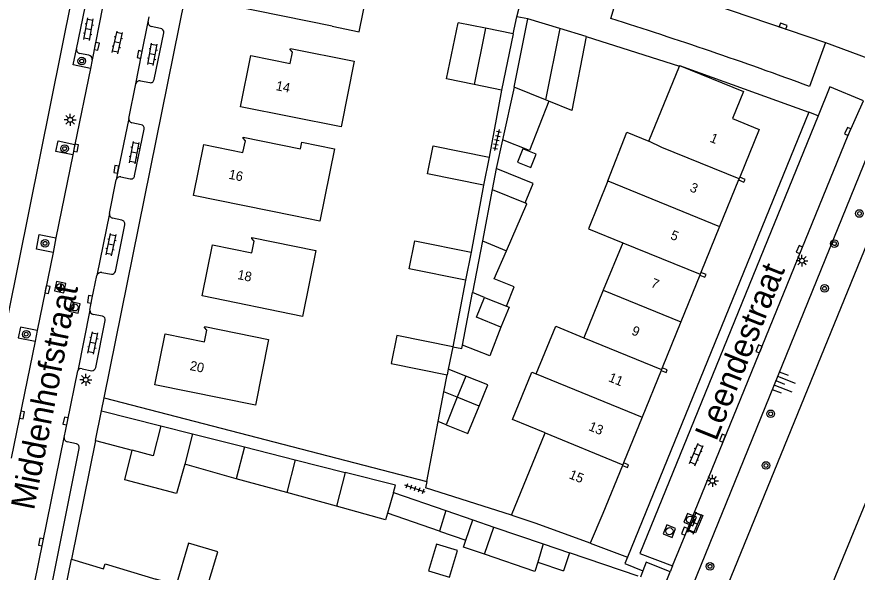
# Model space of a CAD drawing. Extents: x 128000 to 131008, y 398996 to 402500.
# Drawn here: x 128054.6 to 128142.9, y 400091.1 to 400149.5 of the extents above; entities that cross this region are included whole.
import ezdxf

# ---------------------------------------------------------------- set-up
doc = ezdxf.new("R2010")
doc.units = 0
for name, color, linetype in [('gg-afsc-erfafscheiding', 7, 'Continuous'), ('gg-afsc-hekwerk', 7, 'Continuous'), ('gg-afsc-muur', 7, 'Continuous'), ('gg-anno-huisnummerreeks BGT', 7, 'Continuous'), ('gg-anno-openbare ruimte label', 7, 'Continuous'), ('gg-bbg-bijgebouw', 7, 'Continuous'), ('gg-bbg-gedigitaliseerde bebouwing', 7, 'Continuous'), ('gg-bbg-gedigitaliseerde bijgebouw', 7, 'Continuous'), ('gg-bbg-hoofdgebouw', 7, 'Continuous'), ('gg-bbg-luifel en loopbrug', 7, 'Continuous'), ('gg-bbg-tussenscheiding', 7, 'Continuous'), ('gg-knt-BGT kruinlijn', 7, 'Continuous'), ('gg-knt-verharding', 7, 'Continuous'), ('gg-knt-verharding nz', 7, 'Continuous'), ('gg-kntw-beschoeiing', 7, 'Continuous'), ('gt-grn-weggrens', 7, 'Continuous'), ('gt-symb-boom', 7, 'Continuous'), ('gt-symb-klinker verharding', 7, 'Continuous'), ('gt-symb-kolk', 7, 'Continuous'), ('gt-symb-lichtmast', 7, 'Continuous'), ('gt-symb-rioolschacht', 7, 'Continuous'), ('gt-symb-talud symbool', 7, 'Continuous'), ('gt-symb-tegel verharding', 7, 'Continuous')]:
    doc.layers.add(name, color=color, linetype=linetype)

# ---------------------------------------------------------------- blocks, each defined once
blk = doc.blocks.new('gt0-KOLK')
at = {"layer": 'gt-symb-kolk'}
blk.add_lwpolyline([(0, 0), (0.375, 0), (0.375, 0.4), (-0.375, 0.4), (-0.375, 0), (0, 0)], dxfattribs=at)
blk = doc.blocks.new('gt0-BOOM')
at = {"layer": 'gt-symb-boom'}
for radius in [0.4, 0.2]:
    blk.add_circle((0, 0), radius, dxfattribs=at)
blk = doc.blocks.new('gt0-LMAST')
at = {"layer": 'gt-symb-lichtmast'}
for p, q in [((-0.182, 0.173), (-0.447, 0.438)), ((-0.005, 0.246), (-0.005, 0.621)), ((0.172, 0.173), (0.437, 0.438)), ((-0.255, -0.004), (-0.63, -0.004)), ((-0.182, -0.181), (-0.447, -0.446)), ((-0.005, -0.254), (-0.005, -0.629)), ((0.437, -0.446), (0.172, -0.181)), ((0.245, -0.004), (0.62, -0.004))]:
    blk.add_line(p, q, dxfattribs=at)
blk.add_circle((-0.005, -0.004), 0.25, dxfattribs=at)
blk = doc.blocks.new('gt0-RS')
at = {"layer": 'gt-symb-rioolschacht'}
blk.add_lwpolyline([(-0.5, -0.5), (0.5, -0.5), (0.5, 0.5), (-0.5, 0.5)], close=True, dxfattribs=at)
blk.add_circle((0, 0), 0.375, dxfattribs=at)
blk = doc.blocks.new('gt0-KL1')
at = {"layer": 'gt-symb-klinker verharding'}
for p, q in [((-1.15, 0.3), (1.15, 0.3)), ((-1, -0.3), (-1, 0.3)), ((-0.5, 0.3), (-0.5, 0.45)), ((0, -0.3), (0, 0.3)), ((0.5, 0.3), (0.5, 0.45)), ((1, -0.3), (1, 0.3)), ((-1.15, -0.3), (1.15, -0.3)), ((-0.5, -0.45), (-0.5, -0.3)), ((0.5, -0.45), (0.5, -0.3))]:
    blk.add_line(p, q, dxfattribs=at)
blk = doc.blocks.new('gt0-TALUD_1')
at = {"layer": 'gt-symb-talud symbool'}
for p, q in [((-1, -1), (-1, 0)), ((-0.5, -2), (-0.5, 0)), ((0.5, -2), (0.5, 0)), ((1, -1), (1, 0)), ((0, -1), (0, 0))]:
    blk.add_line(p, q, dxfattribs=at)
blk = doc.blocks.new('gt0-TEG1')
at = {"layer": 'gt-symb-tegel verharding'}
for p, q in [((-1.125, 0), (1.125, 0)), ((-0.9, -0.25), (-0.9, 0.25)), ((-0.45, -0.25), (-0.45, 0.25)), ((0, -0.25), (0, 0.25)), ((0.45, -0.25), (0.45, 0.25)), ((0.9, -0.25), (0.9, 0.25))]:
    blk.add_line(p, q, dxfattribs=at)

msp = doc.modelspace()

# ---------------------------------------------------------------- linework, layer by layer
at = {"layer": 'gg-afsc-erfafscheiding'}
for p, q in [((128106.747, 400147.703), (128107.136, 400149.493)), ((128105.546, 400141.794), (128104.254, 400134.739)), ((128105.656, 400136.554), (128104.991, 400133.539)), ((128103.654, 400131.801), (128102.333, 400124.771)), ((128101.74, 400121.833), (128100.411, 400114.809)), ((128097.697, 400100.672), (128098.886, 400106.954)), ((128114.847, 400094.178), (128118.759, 400092.704)), ((128119.888, 400090.698), (128112.673, 400093.167))]:
    msp.add_line(p, q, dxfattribs=at)
msp.add_lwpolyline([(128100.411, 400114.809), (128101.374, 400114.627), (128101.444, 400114.995)], dxfattribs=at)
at = {"layer": 'gg-afsc-hekwerk'}
for p, q in [((128063.807, 400109.468), (128097.697, 400100.672)), ((128097.697, 400100.672), (128097.565, 400099.985))]:
    msp.add_line(p, q, dxfattribs=at)
at = {"layer": 'gg-afsc-muur'}
for p, q in [((128114.43, 400147.444), (128124.218, 400144.304)), ((128062.897, 400104.961), (128060.368, 400092.502)), ((128106.583, 400097.106), (128097.565, 400099.985))]:
    msp.add_line(p, q, dxfattribs=at)
for points in [[(128130.435, 400132.348), (128130.982, 400132.122), (128131.11, 400132.4), (128130.559, 400132.653)], [(128126.368, 400122.342), (128126.903, 400122.12), (128127.019, 400122.406), (128126.482, 400122.624)], [(128122.302, 400112.34), (128122.827, 400112.123), (128122.944, 400112.406), (128122.415, 400112.618)], [(128118.242, 400102.352), (128118.751, 400102.126), (128118.869, 400102.41), (128118.358, 400102.637)]]:
    msp.add_lwpolyline(points, dxfattribs=at)
at = {"layer": 'gg-bbg-bijgebouw'}
for p, q in [((128106.876, 400142.089), (128108.297, 400149.276)), ((128111.647, 400148.275), (128108.297, 400149.276)), ((128103.855, 400148.293), (128100.985, 400148.878)), ((128106.747, 400147.703), (128103.855, 400148.293)), ((128114.43, 400147.444), (128111.647, 400148.275)), ((128110.166, 400140.772), (128106.876, 400142.089)), ((128110.504, 400140.637), (128110.166, 400140.772)), ((128062.897, 400104.961), (128063.528, 400108.091)), ((128104.723, 400095.868), (128109.918, 400094.103)), ((128109.918, 400094.103), (128112.673, 400093.167)), ((128112.673, 400093.167), (128112.053, 400091.262))]:
    msp.add_line(p, q, dxfattribs=at)
msp.add_lwpolyline([(128114.43, 400147.444), (128112.937, 400139.663), (128110.504, 400140.637)], dxfattribs=at)
at = {"layer": 'gg-bbg-gedigitaliseerde bebouwing'}
for p, q in [((128116.708, 400132.243), (128118.703, 400137.358)), ((128118.27, 400125.752), (128116.229, 400120.755)), ((128116.229, 400120.755), (128114.188, 400115.758)), ((128106.583, 400097.106), (128110.106, 400105.762)), ((128063.898, 400091.997), (128069.231, 400090.408))]:
    msp.add_line(p, q, dxfattribs=at)
for points in [[(128088.004, 400135.638), (128086.453, 400128.013), (128083.73, 400128.565)], [(128116.708, 400132.243), (128114.66, 400127.226), (128118.27, 400125.752)], [(128109.184, 400111.968), (128111.225, 400116.968), (128114.188, 400115.758)], [(128110.106, 400105.762), (128106.681, 400107.161), (128108.721, 400112.157), (128109.184, 400111.968)], [(128074.426, 400088.86), (128075.74, 400093.268), (128072.673, 400094.182), (128071.359, 400089.774), (128069.231, 400090.408)]]:
    msp.add_lwpolyline(points, dxfattribs=at)
at = {"layer": 'gg-bbg-gedigitaliseerde bijgebouw'}
for p, q in [((128106.747, 400147.703), (128105.546, 400141.794)), ((128105.546, 400141.794), (128102.656, 400142.379)), ((128104.254, 400134.739), (128103.654, 400131.801)), ((128104.991, 400133.539), (128104.569, 400131.343)), ((128104.569, 400131.343), (128103.53, 400125.938)), ((128103.53, 400125.938), (128102.491, 400120.531)), ((128102.333, 400124.771), (128101.74, 400121.833)), ((128103.766, 400120.01), (128102.491, 400120.531)), ((128100.411, 400114.809), (128099.938, 400112.469)), ((128099.938, 400112.469), (128099.817, 400111.869)), ((128101.801, 400111.742), (128100.897, 400109.519)), ((128100.897, 400109.519), (128099.722, 400106.628)), ((128063.528, 400108.091), (128069.768, 400106.511)), ((128062.897, 400104.961), (128066.758, 400103.939)), ((128073.095, 400105.669), (128072.286, 400102.475)), ((128073.095, 400105.669), (128078.531, 400104.293)), ((128078.531, 400104.293), (128083.861, 400102.943)), ((128077.684, 400100.946), (128072.286, 400102.475)), ((128083.861, 400102.943), (128089.114, 400101.613)), ((128082.987, 400099.488), (128077.684, 400100.946)), ((128088.213, 400098.054), (128082.987, 400099.488)), ((128094.187, 400099.496), (128099.694, 400097.6)), ((128099.036, 400095.435), (128093.557, 400097.321)), ((128099.694, 400097.6), (128102.536, 400096.621)), ((128102.536, 400096.621), (128104.723, 400095.868)), ((128099.036, 400095.435), (128101.8, 400094.483)), ((128109.339, 400092.195), (128112.053, 400091.262))]:
    msp.add_line(p, q, dxfattribs=at)
for points in [[(128102.656, 400142.379), (128099.765, 400142.965), (128100.985, 400148.878)], [(128103.654, 400131.801), (128097.77, 400133.003), (128098.367, 400135.938), (128104.254, 400134.739)], [(128109.163, 400135.063), (128107.766, 400135.608), (128107.221, 400134.211), (128108.618, 400133.666), (128109.163, 400135.063)], [(128108.019, 400129.935), (128108.848, 400131.964), (128104.991, 400133.539)], [(128106.059, 400124.906), (128108.213, 400129.856), (128108.019, 400129.935)], [(128101.74, 400121.833), (128095.853, 400123.024), (128096.448, 400125.967), (128102.333, 400124.771)], [(128106.048, 400119.082), (128106.874, 400121.107), (128104.779, 400121.963), (128106.059, 400124.906)], [(128105.477, 400116.882), (128102.917, 400117.922), (128103.766, 400120.01)], [(128106.048, 400119.082), (128106.325, 400118.969), (128105.477, 400116.882)], [(128100.411, 400114.809), (128094.531, 400115.999), (128093.937, 400113.057), (128099.817, 400111.869)], [(128103.181, 400108.588), (128104.085, 400110.813), (128101.801, 400111.742)], [(128099.722, 400106.628), (128102.007, 400105.699), (128103.181, 400108.588)], [(128069.768, 400106.511), (128068.969, 400103.353), (128066.758, 400103.939)], [(128094.187, 400099.496), (128094.412, 400100.272), (128089.114, 400101.613)], [(128093.557, 400097.321), (128093.359, 400096.641), (128088.213, 400098.054)], [(128103.742, 400093.016), (128101.554, 400093.77), (128101.8, 400094.483)], [(128098.696, 400094.071), (128097.858, 400091.256), (128100.065, 400090.599), (128100.903, 400093.414), (128098.696, 400094.071)], [(128109.339, 400092.195), (128109.035, 400091.195), (128103.742, 400093.016)]]:
    msp.add_lwpolyline(points, dxfattribs=at)
at = {"layer": 'gg-bbg-hoofdgebouw'}
for p, q in [((128121.01, 400136.414), (128124.218, 400144.304)), ((128124.218, 400144.304), (128124.246, 400144.373)), ((128132.59, 400137.649), (128130.559, 400132.653)), ((128118.703, 400137.358), (128121.01, 400136.414)), ((128130.435, 400132.348), (128128.445, 400127.453)), ((128130.478, 400132.453), (128130.435, 400132.348)), ((128130.559, 400132.653), (128130.478, 400132.453)), ((128128.445, 400127.453), (128126.482, 400122.624)), ((128126.482, 400122.624), (128126.405, 400122.433)), ((128126.368, 400122.342), (128124.372, 400117.432)), ((128126.405, 400122.433), (128126.368, 400122.342)), ((128124.372, 400117.432), (128122.415, 400112.618)), ((128122.302, 400112.34), (128120.306, 400107.43)), ((128122.339, 400112.431), (128122.302, 400112.34)), ((128122.415, 400112.618), (128122.339, 400112.431)), ((128120.306, 400107.43), (128118.358, 400102.637)), ((128118.242, 400102.352), (128116.193, 400097.311)), ((128118.273, 400102.429), (128118.242, 400102.352)), ((128118.358, 400102.637), (128118.273, 400102.429)), ((128116.193, 400097.311), (128114.847, 400094.178)), ((128059.353, 400087.504), (128060.368, 400092.502))]:
    msp.add_line(p, q, dxfattribs=at)
for points in [[(128087.763, 400148.498), (128090.583, 400147.925), (128092.583, 400157.774), (128086.693, 400158.97), (128086.106, 400156.043)], [(128087.763, 400148.498), (128077.206, 400150.642), (128078.298, 400156.018), (128082.421, 400155.177), (128082.68, 400156.4), (128082.43, 400156.677), (128082.449, 400156.776), (128086.106, 400156.043)], [(128078.136, 400140.05), (128079.213, 400145.417), (128083.339, 400144.589), (128083.595, 400145.799), (128083.345, 400146.076), (128083.364, 400146.175), (128090.067, 400144.832), (128088.685, 400137.932), (128078.136, 400140.05)], [(128124.246, 400144.373), (128130.96, 400141.639), (128129.795, 400138.793), (128132.59, 400137.649)], [(128083.73, 400128.565), (128073.174, 400130.706), (128074.263, 400136.073), (128078.387, 400135.236), (128078.645, 400136.455), (128078.395, 400136.732), (128078.414, 400136.831), (128084.42, 400135.628)], [(128084.42, 400135.628), (128084.568, 400136.337), (128088.004, 400135.638)], [(128074.088, 400120.165), (128075.181, 400125.535), (128079.304, 400124.696), (128079.563, 400125.917), (128079.313, 400126.194), (128079.332, 400126.293), (128086.035, 400124.95), (128084.646, 400118.017), (128074.088, 400120.165)], [(128069.134, 400110.805), (128070.214, 400116.177), (128074.34, 400115.348), (128074.596, 400116.559), (128074.346, 400116.836), (128074.365, 400116.935), (128081.068, 400115.592), (128079.685, 400108.685), (128069.134, 400110.805)], [(128114.847, 400094.178), (128109.19, 400096.254), (128106.85, 400097.02), (128106.583, 400097.106)], [(128060.368, 400092.502), (128063.745, 400091.484), (128063.898, 400091.997)]]:
    msp.add_lwpolyline(points, dxfattribs=at)
at = {"layer": 'gg-bbg-luifel en loopbrug'}
for p, q in [((128106.876, 400142.089), (128105.656, 400136.554)), ((128101.444, 400114.995), (128102.491, 400120.531)), ((128101.801, 400111.742), (128099.938, 400112.469)), ((128099.477, 400110.073), (128099.817, 400111.869)), ((128098.886, 400106.954), (128099.477, 400110.073)), ((128100.897, 400109.519), (128099.477, 400110.073)), ((128099.722, 400106.628), (128098.886, 400106.954)), ((128069.768, 400106.511), (128073.095, 400105.669))]:
    msp.add_line(p, q, dxfattribs=at)
for points in [[(128110.504, 400140.637), (128108.481, 400135.452), (128105.656, 400136.554)], [(128105.477, 400116.882), (128104.306, 400113.879), (128101.444, 400114.995)], [(128072.286, 400102.475), (128071.407, 400099.389), (128065.976, 400100.851), (128066.758, 400103.939)]]:
    msp.add_lwpolyline(points, dxfattribs=at)
at = {"layer": 'gg-bbg-tussenscheiding'}
for p, q in [((128103.855, 400148.293), (128102.656, 400142.379)), ((128111.647, 400148.275), (128110.166, 400140.772)), ((128116.708, 400132.243), (128128.445, 400127.453)), ((128104.569, 400131.343), (128108.019, 400129.935)), ((128103.53, 400125.938), (128106.059, 400124.906)), ((128118.27, 400125.752), (128126.405, 400122.433)), ((128103.766, 400120.01), (128106.048, 400119.082)), ((128116.229, 400120.755), (128124.372, 400117.432)), ((128114.188, 400115.758), (128122.339, 400112.431)), ((128109.184, 400111.968), (128120.306, 400107.43)), ((128103.181, 400108.588), (128100.897, 400109.519)), ((128110.106, 400105.762), (128118.273, 400102.429)), ((128078.531, 400104.293), (128077.684, 400100.946)), ((128083.861, 400102.943), (128082.987, 400099.488)), ((128089.114, 400101.613), (128088.213, 400098.054)), ((128094.187, 400099.496), (128093.557, 400097.321)), ((128099.694, 400097.6), (128099.036, 400095.435)), ((128101.8, 400094.483), (128102.536, 400096.621)), ((128103.742, 400093.016), (128104.723, 400095.868)), ((128109.918, 400094.103), (128109.339, 400092.195))]:
    msp.add_line(p, q, dxfattribs=at)
msp.add_lwpolyline([(128130.478, 400132.453), (128122.36, 400135.763), (128121.01, 400136.414)], dxfattribs=at)
at = {"layer": 'gg-knt-BGT kruinlijn'}
msp.add_lwpolyline([(128146.703, 400141.667), (128117.014, 400068.564), (128119.388, 400061.88), (128126.773, 400058.61), (128129.256, 400059.954)], dxfattribs=at)
at = {"layer": 'gg-knt-verharding'}
for p, q in [((128052.45, 400111.854), (128063.33, 400165.817)), ((128063.807, 400109.468), (128074.28, 400161.189)), ((128107.136, 400149.493), (128108.778, 400155.64)), ((128117.023, 400149.304), (128118.406, 400154.002)), ((128060.903, 400146.103), (128061.808, 400150.518)), ((128068.446, 400148.96), (128068.55, 400149.505)), ((128108.297, 400149.276), (128107.136, 400149.493)), ((128069.716, 400148.277), (128068.744, 400148.482)), ((128069.045, 400142.906), (128070.078, 400147.815)), ((128139.566, 400146.794), (128137.868, 400142.186)), ((128139.566, 400146.794), (128146.579, 400144.203)), ((128062.198, 400145.464), (128061.222, 400145.643)), ((128062.552, 400144.965), (128062.367, 400144.065)), ((128062.367, 400144.065), (128060.722, 400136.095)), ((128124.246, 400144.373), (128137.8, 400139.474)), ((128066.392, 400138.8), (128067.152, 400142.46)), ((128067.608, 400142.763), (128068.611, 400142.583)), ((128137.8, 400139.474), (128118.759, 400092.704)), ((128067.694, 400138.155), (128066.719, 400138.364)), ((128067.007, 400132.784), (128068.015, 400137.706)), ((128060.722, 400136.095), (128060.504, 400135.007)), ((128060.504, 400135.007), (128058.748, 400126.276)), ((128064.382, 400128.811), (128065.087, 400132.379)), ((128065.562, 400132.674), (128066.549, 400132.47)), ((128065.662, 400128.115), (128064.701, 400128.349)), ((128064.992, 400122.743), (128065.971, 400127.651)), ((128058.748, 400126.276), (128058.439, 400124.739)), ((128058.439, 400124.739), (128056.779, 400116.527)), ((128063.55, 400122.62), (128064.57, 400122.433)), ((128063.629, 400118.027), (128062.646, 400118.211)), ((128062.925, 400112.636), (128063.907, 400117.567)), ((128056.779, 400116.527), (128056.549, 400115.394)), ((128056.549, 400115.394), (128054.057, 400103.114)), ((128061.51, 400112.51), (128062.502, 400112.303)), ((128063.528, 400108.091), (128063.807, 400109.468)), ((128056.649, 400081.542), (128061.18, 400104.125)), ((128060.917, 400104.635), (128059.922, 400104.845)), ((128125.059, 400095.605), (128125.805, 400097.455)), ((128123.498, 400091.786), (128125.059, 400095.605)), ((128123.498, 400091.786), (128123.239, 400091.158)), ((128111.843, 400063.098), (128123.239, 400091.158)), ((128120.382, 400091.26), (128120.117, 400090.614))]:
    msp.add_line(p, q, dxfattribs=at)
for points in [[(128062.367, 400144.065), (128060.568, 400144.436), (128060.903, 400146.103)], [(128143.551, 400140.664), (128140.02, 400142.125), (128138.778, 400139.076)], [(128125.805, 400097.455), (128141.943, 400137.065), (128143.551, 400140.664)], [(128138.778, 400139.076), (128120.047, 400093.08), (128123.498, 400091.786)], [(128060.504, 400135.007), (128058.751, 400135.359), (128058.977, 400136.446), (128060.722, 400136.095)], [(128058.439, 400124.739), (128056.69, 400125.091), (128056.997, 400126.628), (128058.748, 400126.276)], [(128062.314, 400118.669), (128062.51, 400119.771), (128063.044, 400122.319)], [(128056.779, 400116.527), (128055.014, 400116.886), (128054.78, 400115.753), (128056.549, 400115.394)], [(128059.618, 400105.293), (128059.949, 400106.98), (128061.044, 400112.281)], [(128125.805, 400097.455), (128126.69, 400097.103), (128125.919, 400095.273), (128125.059, 400095.605)], [(128118.759, 400092.704), (128118.484, 400092.029), (128120.382, 400091.26)], [(128123.239, 400091.158), (128120.716, 400092.166), (128120.382, 400091.26)]]:
    msp.add_lwpolyline(points, dxfattribs=at)
for centre, radius, start, end in [((127984.836, 399728.115), 441.445, 69.71677, 72.57595), ((128068.853, 400148.882), 0.415, 169.14783, 254.73355), ((128069.638, 400147.843), 0.441, 356.36154, 79.7994), ((128061.342, 400146.067), 0.441, 175.3189, 254.16204), ((128062.063, 400144.993), 0.49, 356.67552, 74.0297), ((128068.701, 400142.916), 0.344, 254.90813, 358.40804), ((128067.536, 400142.376), 0.394, 79.53026, 167.67573), ((128066.776, 400138.748), 0.388, 172.25564, 261.48416), ((128067.629, 400137.769), 0.391, 350.69953, 80.4241), ((128065.467, 400132.296), 0.389, 75.95494, 167.72997), ((128066.638, 400132.831), 0.372, 256.1189, 352.74936), ((128064.771, 400128.738), 0.395, 169.40333, 259.84498), ((128065.593, 400127.734), 0.387, 347.57437, 79.74875), ((128063.458, 400122.199), 0.431, 77.66934, 163.82424), ((128064.557, 400122.894), 0.461, 271.676, 340.9258), ((128062.716, 400118.611), 0.406, 171.81719, 260.05883), ((128063.543, 400117.661), 0.376, 345.52879, 76.76436), ((128061.385, 400112.176), 0.356, 69.40556, 162.93495), ((128062.516, 400112.72), 0.418, 268.08082, 348.34123), ((128060.012, 400105.233), 0.399, 171.41121, 256.90818), ((128060.786, 400104.244), 0.412, 343.15548, 71.4036)]:
    msp.add_arc(centre, radius, start, end, dxfattribs=at)
at = {"layer": 'gg-knt-verharding nz'}
for p, q in [((128118.406, 400154.002), (128139.566, 400146.794)), ((128063.634, 400150.494), (128062.552, 400144.965)), ((128064.382, 400128.811), (128063.044, 400122.319)), ((128062.314, 400118.669), (128061.044, 400112.281))]:
    msp.add_line(p, q, dxfattribs=at)
for points in [[(128067.152, 400142.46), (128067.734, 400145.5), (128068.446, 400148.96)], [(128066.392, 400138.8), (128065.27, 400133.424), (128065.087, 400132.379)], [(128054.721, 400081.149), (128057.363, 400094.259), (128059.618, 400105.293)]]:
    msp.add_lwpolyline(points, dxfattribs=at)
at = {"layer": 'gg-kntw-beschoeiing'}
for points in [[(128149.919, 400140.397), (128120.533, 400068.29), (128121.884, 400065.189), (128122.392, 400064.997)], [(128148.583, 400110.201), (128129.9, 400064.634), (128129.379, 400064.419)]]:
    msp.add_lwpolyline(points, dxfattribs=at)
at = {"layer": 'gt-grn-weggrens'}
msp.add_line((128138.778, 400139.076), (128137.8, 400139.474), dxfattribs=at)

# ---------------------------------------------------------------- block references
at = {"layer": 'gt-symb-boom'}
for p in [(128061.454, 400144.849), (128059.657, 400135.648), (128143.126, 400128.826), (128057.6, 400125.689), (128140.495, 400125.661), (128139.46, 400120.959), (128055.623, 400116.138), (128133.803, 400107.773), (128133.308, 400102.343), (128127.433, 400091.742)]:
    msp.add_blockref('gt0-BOOM', p, dxfattribs=at)
at = {"layer": 'gt-symb-klinker verharding'}
for p, rotation in [((128062.167, 400148.19), 79.69002960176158), ((128065.195, 400146.808), 76.99249520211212), ((128068.88, 400145.557), 79.6900296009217), ((128066.972, 400135.225), 79.69002960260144), ((128064.537, 400125.55), 78.22937399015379), ((128062.628, 400115.218), 78.22937399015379), ((128126.008, 400103.501), 67.30524440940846), ((128125.841, 400096.286), 67.30524441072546)]:
    msp.add_blockref('gt0-KL1', p, dxfattribs=dict(at, rotation=rotation))
at = {"layer": 'gt-symb-kolk'}
for p, rotation in [((128135.055, 400148.339), -20.29819186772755), ((128062.841, 400146.431), -101.0424855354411), ((128067.734, 400145.5), 79.17116098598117), ((128142.079, 400137.37), 65.9260694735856), ((128060.652, 400135.745), -101.64386260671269), ((128065.27, 400133.424), 80.04811826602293), ((128137.006, 400124.955), 67.66507823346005), ((128057.66, 400120.864), -101.36374022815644), ((128062.51, 400119.771), 79.9420014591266), ((128132.757, 400114.514), 67.66507823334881), ((128054.981, 400107.679), -101.48718103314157), ((128059.949, 400106.98), 78.90689811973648), ((128128.931, 400105.135), 67.66507823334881), ((128124.958, 400095.365), 67.66507823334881), ((128057.363, 400094.259), 78.61093413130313)]:
    msp.add_blockref('gt0-KOLK', p, dxfattribs=dict(at, rotation=rotation))
at = {"layer": 'gt-symb-lichtmast'}
for p in [(128060.244, 400138.672), (128137.095, 400123.871), (128061.885, 400111.358), (128127.691, 400100.735)]:
    msp.add_blockref('gt0-LMAST', p, dxfattribs=at)
at = {"layer": 'gt-symb-rioolschacht'}
for p, rotation in [((128059.192, 400121.089), 79.19493978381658), ((128060.71, 400118.956), 77.73728339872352), ((128125.345, 400096.649), 67.66507823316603), ((128123.172, 400095.437), 67.66507823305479)]:
    msp.add_blockref('gt0-RS', p, dxfattribs=dict(at, rotation=rotation))
at = {"layer": 'gt-symb-talud symbool', "xscale": 0.9997944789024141, "yscale": 0.9997944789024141, "rotation": 68.46463512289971}
msp.add_blockref('gt0-TALUD_1', (128134.369, 400111.236), dxfattribs=at)
at = {"layer": 'gt-symb-tegel verharding'}
for p, rotation in [((128105.05, 400136.538), -102.2428595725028), ((128096.436, 400099.905), 161.45633066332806)]:
    msp.add_blockref('gt0-TEG1', p, dxfattribs=dict(at, rotation=rotation))

# ---------------------------------------------------------------- texts
at = {"layer": 'gg-anno-huisnummerreeks BGT'}
for s, rotation, p in [('14', 348.6, (128081.775, 400141.807)), ('1', 337.8, (128127.342, 400136.395)), ('16', 348.5, (128076.826, 400132.491)), ('3', 337.8, (128125.229, 400131.199)), ('5', 337.8, (128123.193, 400126.189)), ('18', 348.5, (128077.741, 400121.949)), ('7', 337.8, (128121.141, 400121.14)), ('9', 337.8, (128119.11, 400116.143)), ('20', 348.6, (128072.738, 400112.384)), ('11', 337.8, (128116.689, 400111.22)), ('13', 337.8, (128114.601, 400106.081)), ('15', 337.8, (128112.544, 400101.021))]:
    msp.add_text(s, height=1, rotation=rotation, dxfattribs=at).set_placement(p)
at = {"layer": 'gg-anno-openbare ruimte label'}
for s, rotation, p in [('Leendestraat', 68.2, (128128.089, 400104.814)), ('Middenhofstraat', 78.8, (128056.431, 400097.57))]:
    msp.add_text(s, height=2.5, rotation=rotation, dxfattribs=at).set_placement(p)

doc.saveas('drawing.dxf')
